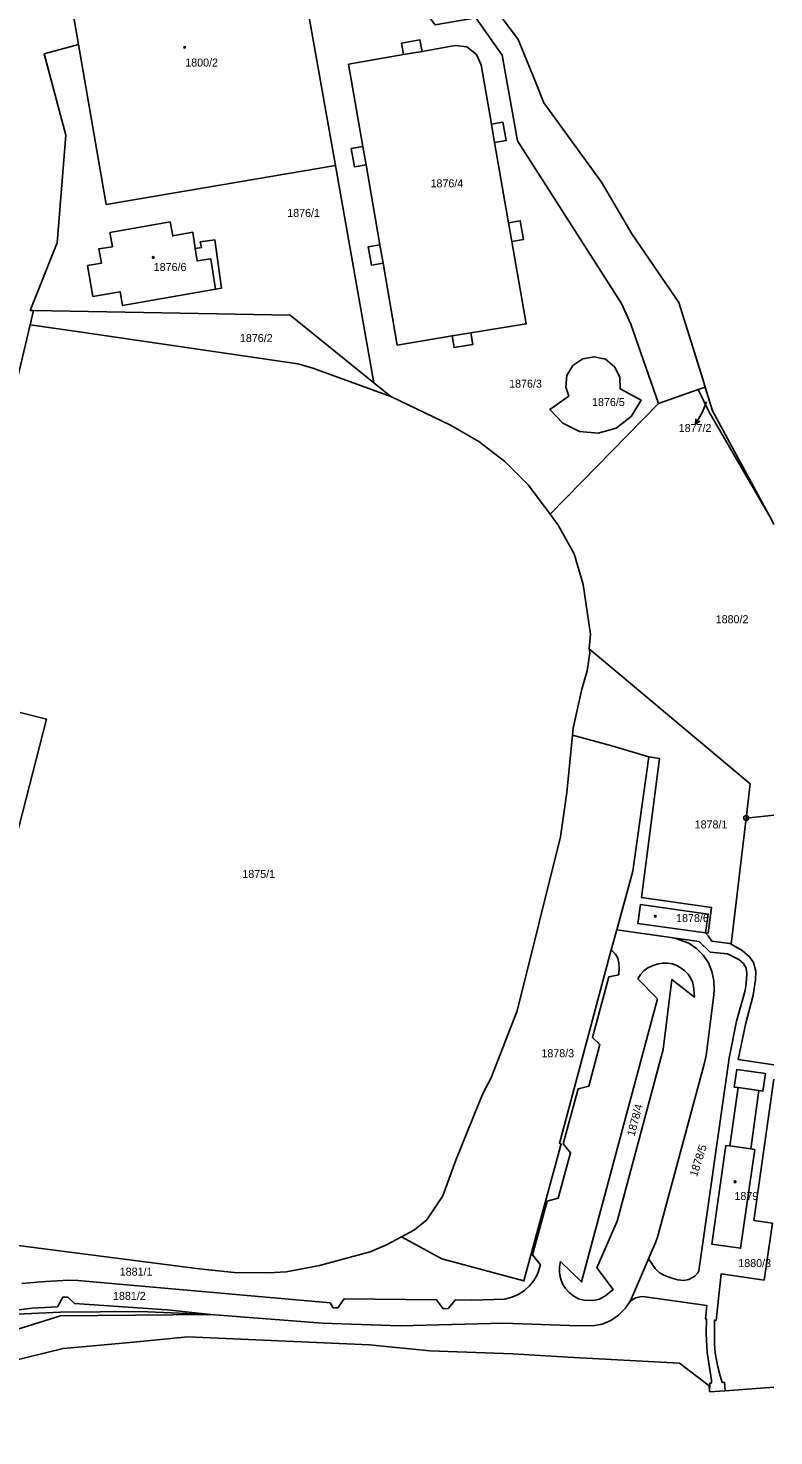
# Model space of a CAD drawing. Extents: x -737240 to -735272, y -1119606 to -1117878.
# Drawn here: x -735430.7 to -735272.2, y -1119316.5 to -1119017.6 of the extents above; entities that cross this region are included whole.
import ezdxf

# ---------------------------------------------------------------- set-up
doc = ezdxf.new("R2010")
doc.units = 0
for name, color, linetype in [('Level 1', 7, 'Continuous'), ('Level 16', 7, 'Continuous'), ('Level 18', 7, 'Continuous'), ('Level 19', 7, 'Continuous'), ('Level 25', 7, 'Continuous'), ('Level 4', 7, 'Continuous')]:
    doc.layers.add(name, color=color, linetype=linetype)

msp = doc.modelspace()

# ---------------------------------------------------------------- linework, layer by layer
at = {"layer": 'Level 1'}
for p, q in [((-735374.08, -1118998.03), (-735365.41, -1119046.78)), ((-735328.6, -1119058.93), (-735331.57, -1119041.91)), ((-735365.41, -1119046.78), (-735357.22, -1119092.91)), ((-735358.9, -1119046.64), (-735355.97, -1119063.6)), ((-735429.57, -1119077.54), (-735430.28, -1119080.58)), ((-735430.28, -1119080.58), (-735434.67, -1119099.09)), ((-735357.22, -1119092.91), (-735353.64, -1119095.79)), ((-735288.32, -1119094.37), (-735296.75, -1119097.32)), ((-735286.8, -1119093.84), (-735288.32, -1119094.37)), ((-735278.09, -1119185.34), (-735272.215, -1119184.724)), ((-735278.09, -1119185.34), (-735281.3, -1119212.14)), ((-735306.79, -1119213.3), (-735305.62, -1119209.06)), ((-735305.62, -1119209.06), (-735294.12, -1119210.71)), ((-735281.58, -1119254.97), (-735279.82, -1119242.59)), ((-735275.38, -1119243.23), (-735277.14, -1119255.61)), ((-735298.85, -1119278.94), (-735302.72, -1119287.84)), ((-735285.87, -1119307.21), (-735282.6, -1119306.97))]:
    msp.add_line(p, q, dxfattribs=at)
for points in [[(-735286.8, -1119093.84), (-735287.32, -1119092.16), (-735292.39, -1119075.83), (-735302.42, -1119061.28), (-735308.82, -1119050.32), (-735321.11, -1119033.46), (-735322.77, -1119029.34), (-735326.53, -1119020.04), (-735335.95, -1119007.41), (-735341.84, -1119002.14), (-735363.96, -1118982.33), (-735367.88, -1118960.53)], [(-735377.32, -1118979.01), (-735376.19, -1118978.81), (-735373.63, -1118978.77), (-735370.25, -1118982.27), (-735344.23, -1119016.93), (-735335.56, -1119015.4), (-735330, -1119023.32), (-735326.68, -1119041.54), (-735304.59, -1119076.07), (-735302.63, -1119080.48), (-735296.75, -1119097.32)], [(-735417.41, -1118999.63), (-735423.53, -1119000.69), (-735420, -1119021.09)], [(-735347, -1119022.55), (-735347.43, -1119020.09), (-735351.36, -1119020.77), (-735350.93, -1119023.23)], [(-735420, -1119021.09), (-735427.3, -1119023.03), (-735422.71, -1119040.3), (-735424.52, -1119063.16), (-735430.28, -1119077.53), (-735429.57, -1119077.54)], [(-735365.41, -1119046.78), (-735414.11, -1119055.06), (-735420, -1119021.09)], [(-735350.93, -1119023.23), (-735362.6, -1119025.27), (-735359.58, -1119042.71)], [(-735332.26, -1119038), (-735334.46, -1119025.39), (-735335.42, -1119023.18), (-735337.47, -1119021.6), (-735339.94, -1119021.32), (-735347, -1119022.55)], [(-735331.57, -1119041.91), (-735329.11, -1119041.48), (-735329.79, -1119037.57), (-735332.26, -1119038)], [(-735359.58, -1119042.71), (-735362.04, -1119043.14), (-735361.36, -1119047.07), (-735358.9, -1119046.64)], [(-735395.2, -1119064.4), (-735395.73, -1119060.93), (-735399.98, -1119061.72), (-735400.5, -1119058.75), (-735413.34, -1119061), (-735412.81, -1119064.02), (-735415.71, -1119064.5), (-735415.13, -1119067.5), (-735418.1, -1119068.02), (-735416.94, -1119074.57), (-735411.18, -1119073.57), (-735410.66, -1119076.51), (-735390.92, -1119073.04)], [(-735327.9, -1119062.91), (-735325.43, -1119062.48), (-735326.13, -1119058.5), (-735328.6, -1119058.93)], [(-735390.92, -1119073.04), (-735389.65, -1119072.82), (-735391.06, -1119062.54), (-735394.16, -1119063), (-735393.87, -1119064.2), (-735395.2, -1119064.4)], [(-735355.97, -1119063.6), (-735358.43, -1119064.02), (-735357.75, -1119067.92), (-735355.29, -1119067.5)], [(-735336.63, -1119082.32), (-735324.84, -1119080.39), (-735327.9, -1119062.91)], [(-735355.29, -1119067.5), (-735352.28, -1119084.89), (-735340.59, -1119082.97)], [(-735357.22, -1119092.91), (-735375.01, -1119078.57), (-735429.57, -1119077.54)], [(-735353.64, -1119095.79), (-735370.24, -1119089.81), (-735373.41, -1119088.92), (-735419.36, -1119082.18), (-735430.28, -1119080.58)], [(-735340.59, -1119082.97), (-735340.18, -1119085.44), (-735336.22, -1119084.79), (-735336.63, -1119082.32)], [(-735313.54, -1119103.27), (-735309.56, -1119103.64), (-735305.72, -1119102.52), (-735302.58, -1119100.07), (-735300.43, -1119096.6), (-735304.87, -1119094.23), (-735304.95, -1119091.72), (-735306.08, -1119089.51), (-735308.02, -1119087.93), (-735310.41, -1119087.39), (-735312.85, -1119087.8), (-735314.92, -1119089.25), (-735316.19, -1119091.35), (-735316.4, -1119093.85), (-735315.82, -1119095.73), (-735319.82, -1119098.57), (-735317.09, -1119101.49), (-735313.54, -1119103.27)], [(-735272.78, -1119121.83), (-735286.05, -1119099.04), (-735288.32, -1119094.37)], [(-735272.78, -1119121.83), (-735274.26, -1119119.11), (-735285.25, -1119098.85), (-735286.8, -1119093.84)], [(-735319.74, -1119120.83), (-735324.35, -1119114.62), (-735329.37, -1119109.64), (-735334.92, -1119105.35), (-735340.93, -1119101.88), (-735353.64, -1119095.79)], [(-735296.75, -1119097.32), (-735313.07, -1119114.01), (-735319.74, -1119120.83)], [(-735311.45, -1119149.4), (-735311.17, -1119146.32), (-735312.72, -1119135.77), (-735314.66, -1119129.27), (-735318.04, -1119123.13), (-735319.74, -1119120.83)], [(-735272.215, -1119122.992), (-735272.78, -1119121.83)], [(-735315, -1119167.76), (-735314.84, -1119166.24), (-735313.04, -1119157.98), (-735311.87, -1119154.06), (-735311.35, -1119150.23), (-735311.45, -1119149.4)], [(-735311.45, -1119149.4), (-735277.22, -1119178.05), (-735278.09, -1119185.34)], [(-735432.4, -1119162.9), (-735426.81, -1119164.38), (-735439.27, -1119212.68)], [(-735315, -1119167.76), (-735316.24, -1119179.92), (-735317.54, -1119189.33), (-735326.76, -1119226.27), (-735332.38, -1119240.68), (-735333.93, -1119243.57), (-735335, -1119246.11), (-735339.79, -1119258.02), (-735340.36, -1119259.56), (-735342.61, -1119265.57), (-735345.99, -1119270.68), (-735348.62, -1119272.8), (-735351.35, -1119274.28)], [(-735298.76, -1119172.32), (-735306.63, -1119170.04), (-735315, -1119167.76)], [(-735305.62, -1119209.06), (-735302.18, -1119196.59), (-735298.76, -1119172.32)], [(-735286.77, -1119209.71), (-735286.21, -1119209.78), (-735285.44, -1119204.31), (-735300.38, -1119202.2), (-735296.49, -1119172.7), (-735298.76, -1119172.32)], [(-735286.77, -1119209.71), (-735286.17, -1119205.75), (-735300.55, -1119203.72), (-735301.15, -1119207.71), (-735286.77, -1119209.71)], [(-735294.12, -1119210.71), (-735293.07, -1119210.95), (-735290.31, -1119211.94), (-735288.63, -1119213.03), (-735287.21, -1119214.43), (-735286.1, -1119216.1), (-735285.38, -1119217.94), (-735284.98, -1119219.88), (-735284.92, -1119221.84), (-735285.01, -1119222.86), (-735286.61, -1119235.78), (-735287.02, -1119237.63), (-735296.95, -1119274.37), (-735297.28, -1119275.36), (-735298.85, -1119278.94)], [(-735298.85, -1119278.94), (-735297.44, -1119281.01), (-735296.59, -1119281.82), (-735295.59, -1119282.4), (-735294.12, -1119283.01), (-735292.6, -1119283.42), (-735291.34, -1119283.57), (-735290.32, -1119283.37), (-735289.02, -1119282.61), (-735288.39, -1119281.9), (-735288.17, -1119281.5), (-735281.74, -1119236.37), (-735280.13, -1119228.51), (-735278.35, -1119221.98), (-735278.11, -1119220.51), (-735277.95, -1119218.44), (-735278.12, -1119217.24), (-735278.69, -1119216.21), (-735279.67, -1119215.35), (-735282.07, -1119214.19), (-735285.75, -1119213.8), (-735288.07, -1119211.57), (-735294.12, -1119210.71)], [(-735281.3, -1119212.14), (-735281.58, -1119211.98), (-735285.41, -1119211.51), (-735286.19, -1119210.33), (-735286.77, -1119209.71)], [(-735432.03, -1119284.19), (-735427.06, -1119283.78), (-735422.07, -1119283.5), (-735420.13, -1119283.58), (-735366.55, -1119288.26), (-735365.89, -1119289.35), (-735364.86, -1119289.39), (-735363.55, -1119287.45), (-735343.94, -1119287.68), (-735342.48, -1119289.55), (-735341.46, -1119289.53), (-735339.9, -1119287.69), (-735336.38, -1119287.72), (-735329.38, -1119287.5), (-735327.91, -1119287.12), (-735326.56, -1119286.51), (-735325.24, -1119285.7), (-735324.15, -1119284.69), (-735323.2, -1119283.54), (-735322.45, -1119282.2), (-735321.85, -1119280.23), (-735323.52, -1119278.07), (-735320.38, -1119266.69), (-735318.03, -1119266.09), (-735315.41, -1119256.45), (-735317.01, -1119254.53), (-735313.81, -1119242.84), (-735311.57, -1119242.3), (-735309.18, -1119233.45), (-735310.78, -1119231.92), (-735307.27, -1119219.03), (-735305.19, -1119218.61), (-735305.08, -1119217.06), (-735305.16, -1119216.08), (-735305.41, -1119215.1), (-735305.91, -1119214.22), (-735306.79, -1119213.3)], [(-735351.35, -1119274.28), (-735342.8, -1119278.95), (-735325.33, -1119283.65), (-735317.44, -1119254.54), (-735317.8, -1119254.43), (-735306.79, -1119213.3)], [(-735272.215, -1119237.718), (-735279.78, -1119236.62), (-735278.27, -1119229.17), (-735276.62, -1119222.93), (-735276.15, -1119219.7), (-735276.05, -1119217.83), (-735276.58, -1119216.03), (-735277.4, -1119214.8), (-735278.96, -1119213.46), (-735281.3, -1119212.14)], [(-735305.55, -1119270.94), (-735295.74, -1119234.49), (-735293.88, -1119219.61), (-735289.09, -1119223.36), (-735289.22, -1119221.65), (-735289.46, -1119220.32), (-735289.85, -1119219.39), (-735290.42, -1119218.52), (-735291.14, -1119217.8), (-735291.9, -1119217.22), (-735292.83, -1119216.69), (-735293.79, -1119216.32), (-735294.79, -1119216.16), (-735295.8, -1119216.14), (-735296.79, -1119216.3), (-735297.88, -1119216.64), (-735298.97, -1119217.15), (-735299.88, -1119217.78), (-735300.59, -1119218.56), (-735301.12, -1119219.52), (-735296.96, -1119223.73), (-735313.13, -1119283.84), (-735317.58, -1119279.53), (-735317.77, -1119280.65), (-735317.77, -1119281.87), (-735317.58, -1119283.06), (-735317.15, -1119284.24), (-735316.5, -1119285.27), (-735315.72, -1119286.13), (-735314.73, -1119286.91), (-735313.74, -1119287.43), (-735312.53, -1119287.75), (-735311.45, -1119287.83), (-735310.29, -1119287.76), (-735309.26, -1119287.5), (-735307.95, -1119286.76), (-735306.38, -1119285.49), (-735309.83, -1119280.87), (-735305.55, -1119270.94)], [(-735279.82, -1119242.59), (-735280.65, -1119242.46), (-735280.12, -1119238.71), (-735274.01, -1119239.59), (-735274.54, -1119243.35), (-735275.38, -1119243.23)], [(-735282.6, -1119306.97), (-735282.71, -1119305.14), (-735283.17, -1119305.21), (-735283.63, -1119303.81), (-735284.12, -1119301.88), (-735284.68, -1119298.91), (-735284.83, -1119297.08), (-735284.86, -1119291.96), (-735284.48, -1119292.01), (-735283.39, -1119282.12), (-735274.28, -1119283.48), (-735272.51, -1119271.38), (-735276.47, -1119270.79), (-735272.215, -1119240.779)], [(-735277.14, -1119255.61), (-735276.29, -1119255.73), (-735279.29, -1119276.69), (-735285.41, -1119275.8), (-735282.42, -1119254.85), (-735281.58, -1119254.97)], [(-735351.35, -1119274.28), (-735354.53, -1119276.01), (-735357.99, -1119277.49), (-735368.78, -1119280.39), (-735375.9, -1119281.69), (-735379.65, -1119281.9), (-735386.91, -1119281.82), (-735394.4, -1119281.08), (-735432.85, -1119276.12), (-735435.34, -1119275.06), (-735438, -1119273.34), (-735449.62, -1119285.18), (-735473.29, -1119282.96)], [(-735447.75, -1119292.09), (-735446.51, -1119289.85), (-735445.43, -1119289.69), (-735443.94, -1119291.58), (-735440.16, -1119290.99), (-735435.05, -1119290.03), (-735429.86, -1119289.41), (-735424.49, -1119289.14), (-735423.33, -1119287.08), (-735422.25, -1119287.08), (-735420.84, -1119288.4), (-735401.15, -1119289.77), (-735391.98, -1119290.75)], [(-735391.98, -1119290.75), (-735368.13, -1119292.59), (-735351.64, -1119293.17), (-735329.67, -1119292.58), (-735315.66, -1119293.12), (-735310.64, -1119293.16), (-735308.7, -1119292.82), (-735306.89, -1119292.01), (-735305.24, -1119290.88), (-735303.83, -1119289.49), (-735302.72, -1119287.84)], [(-735302.72, -1119287.84), (-735301.53, -1119287.26), (-735300.64, -1119287), (-735300.08, -1119286.96), (-735286.48, -1119288.84), (-735286.73, -1119291.72), (-735286.54, -1119291.76), (-735286.63, -1119294.86), (-735286.36, -1119298.84), (-735285.46, -1119304.72), (-735285.5, -1119305.32), (-735285.8, -1119305.35), (-735285.87, -1119307.21)], [(-735391.98, -1119290.75), (-735423.86, -1119291.04), (-735464.51, -1119303.74)], [(-735447.75, -1119292.09), (-735437.75, -1119291.12), (-735433.08, -1119290.73), (-735423.86, -1119290.27), (-735406.96, -1119290.15), (-735391.98, -1119290.75)], [(-735583.08, -1119307.91), (-735577.91, -1119310.1), (-735568.89, -1119313.93), (-735528.8, -1119316.54), (-735498.07, -1119312.78), (-735490.1, -1119311.81), (-735473.56, -1119309.79), (-735442.42, -1119302.65), (-735423.25, -1119297.96), (-735419.24, -1119297.62), (-735408.34, -1119296.68), (-735396.76, -1119295.48), (-735358.17, -1119297.23), (-735345.33, -1119298.47), (-735327.67, -1119299.13), (-735316.04, -1119299.81), (-735292.29, -1119301.12), (-735285.99, -1119305.95), (-735285.87, -1119307.21)], [(-735282.6, -1119306.97), (-735272.215, -1119306.192)]]:
    msp.add_lwpolyline(points, dxfattribs=at)
at = {"layer": 'Level 16'}
for points in [[(-735286.5, -1119096.93), (-735287.37, -1119099.08), (-735288.892, -1119101.666)], [(-735287.953, -1119101.057), (-735288.892, -1119101.666), (-735288.815, -1119100.55)]]:
    msp.add_lwpolyline(points, dxfattribs=at)
at = {"layer": 'Level 25'}
for centre, major_axis in [((-735397.44, -1119021.68), (0.18, 0)), ((-735404.13, -1119066.3), (0.18, 0)), ((-735278.09, -1119185.34), (0.516, 0)), ((-735278.09, -1119185.34), (0.0375, 0)), ((-735297.42, -1119206.2), (0.18, 0)), ((-735280.46, -1119262.59), (0.18, 0))]:
    msp.add_ellipse(centre, major_axis=major_axis, ratio=0.9848078, dxfattribs=at)
at = {"layer": 'Level 4'}
for p, q in [((-735350.93, -1119023.23), (-735347, -1119022.55)), ((-735332.26, -1119038), (-735331.57, -1119041.91)), ((-735359.58, -1119042.71), (-735358.9, -1119046.64)), ((-735328.6, -1119058.93), (-735327.9, -1119062.91)), ((-735355.97, -1119063.6), (-735355.29, -1119067.5)), ((-735340.59, -1119082.97), (-735336.63, -1119082.32)), ((-735279.82, -1119242.59), (-735275.38, -1119243.23)), ((-735281.58, -1119254.97), (-735277.14, -1119255.61))]:
    msp.add_line(p, q, dxfattribs=at)
msp.add_lwpolyline([(-735395.2, -1119064.4), (-735394.81, -1119067.02), (-735391.9, -1119066.57), (-735390.92, -1119073.04)], dxfattribs=at)

# ---------------------------------------------------------------- texts
at = {"layer": 'Level 16'}
msp.add_text('1877/2', height=1.7, dxfattribs=at).set_placement((-735292.44, -1119103.37))
at = {"layer": 'Level 18'}
for s, height, p in [('1876/4', 1.7, (-735345.19, -1119051.41)), ('1876/1', 1.7, (-735375.65, -1119057.69)), ('1876/2', 1.7, (-735385.7, -1119084.27)), ('1876/3', 1.7, (-735328.48, -1119093.95)), ('1876/5', 1.7, (-735310.86, -1119097.85)), ('1877/2', 0.1, (-735286.35, -1119096.93)), ('1880/2', 1.7, (-735284.58, -1119143.97)), ('1878/1', 1.7, (-735289.05, -1119187.55)), ('1875/1', 1.7, (-735385.19, -1119198.07)), ('1878/3', 1.7, (-735321.62, -1119236.13)), ('1880/3', 1.7, (-735279.77, -1119280.71)), ('1881/1', 1.7, (-735411.25, -1119282.53)), ('1881/2', 1.7, (-735412.68, -1119287.67))]:
    msp.add_text(s, height=height, dxfattribs=at).set_placement(p)
for s, rotation, p in [('1878/4', 75.10428, (-735301.85, -1119253.06)), ('1878/5', 72, (-735288.58, -1119261.64))]:
    msp.add_text(s, height=1.7, rotation=rotation, dxfattribs=at).set_placement(p)
at = {"layer": 'Level 19'}
for s, p in [('1800/2', (-735397.325, -1119025.76)), ('1876/6', (-735404.025, -1119069.17)), ('1878/6', (-735292.99, -1119207.43)), ('1879', (-735280.59, -1119266.45))]:
    msp.add_text(s, height=1.7, dxfattribs=at).set_placement(p)

doc.saveas('drawing.dxf')
